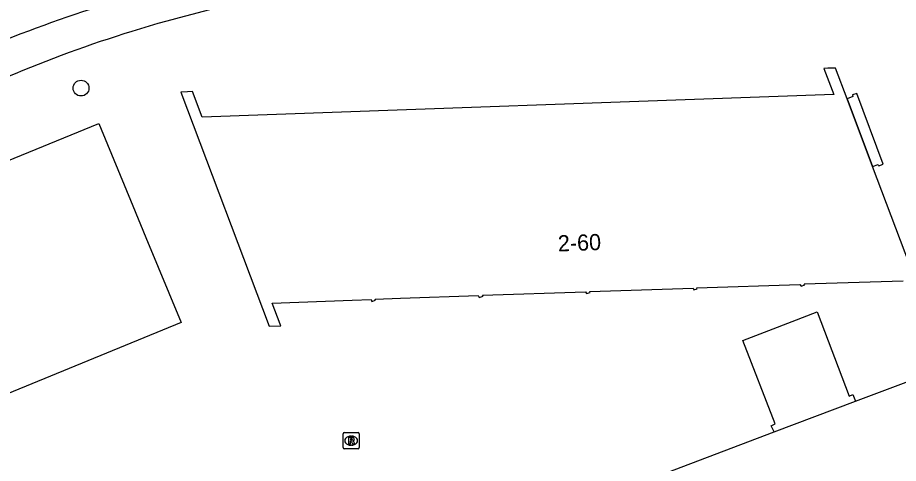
# Model space of a CAD drawing. Extents: x 159265 to 160143, y 383413 to 384319.
# Drawn here: x 159333.2 to 159387.8, y 383958.9 to 383986.4 of the extents above; entities that cross this region are included whole.
import ezdxf

# ---------------------------------------------------------------- set-up
doc = ezdxf.new("R2010")
doc.units = 0
for name, color, linetype in [('IMGEO_Boom', 7, 'Continuous'), ('IMGEO_Fietspad_gesloten', 7, 'Continuous'), ('IMGEO_Pand', 7, 'Continuous'), ('IMGEO_Pand_nummerreeks', 7, 'Continuous'), ('IMGEO_Pand_overbouw', 7, 'Continuous'), ('IMGEO_Parkeervlak_open', 7, 'Continuous'), ('IMGEO_Rioolput', 7, 'Continuous'), ('IMGEO_Voetpad_open', 7, 'Continuous')]:
    doc.layers.add(name, color=color, linetype=linetype)

msp = doc.modelspace()

# ---------------------------------------------------------------- linework, layer by layer
at = {"layer": 'IMGEO_Boom'}
msp.add_circle((159337.165, 383982.089), 0.489, dxfattribs=at)
at = {"layer": 'IMGEO_Fietspad_gesloten'}
msp.add_arc((159361.891, 383912.032), 78.726, 100.87793, 112.65912, dxfattribs=at)
at = {"layer": 'IMGEO_Pand'}
for points in [[(159386.168, 383977.233), (159384.598, 383981.432), (159383.868, 383983.324), (159383.394, 383983.314), (159383.152, 383983.309), (159383.776, 383981.694), (159344.657, 383980.291), (159344.057, 383981.886), (159343.762, 383981.866), (159343.332, 383981.838), (159348.803, 383967.363), (159349.526, 383967.378), (159349.487, 383967.48), (159348.997, 383968.777), (159353.942, 383968.964), (159355.119, 383969.009), (159355.172, 383968.884), (159355.397, 383968.968), (159355.373, 383969.033), (159356.946, 383969.085), (159361.755, 383969.243), (159361.812, 383969.126), (159362.048, 383969.218), (159362.023, 383969.283), (159368.403, 383969.478), (159368.464, 383969.373), (159368.676, 383969.433), (159368.659, 383969.491), (159375.055, 383969.714), (159375.094, 383969.602), (159375.312, 383969.667), (159375.291, 383969.734), (159381.671, 383969.934), (159381.739, 383969.835), (159381.973, 383969.915), (159381.936, 383969.972), (159388.067, 383970.169)], [(159320.908, 383972.792), (159338.27, 383979.904), (159340.375, 383974.803), (159341.184, 383972.842), (159343.357, 383967.576), (159326.017, 383960.471)], [(159389.349, 383968.834), (159386.168, 383977.233)], [(159380.083, 383960.815), (159379.898, 383961.186), (159380.135, 383961.305), (159378.135, 383966.476), (159379.752, 383967.096), (159381.185, 383967.645), (159382.735, 383968.24), (159384.72, 383963.03), (159384.942, 383963.121), (159385.106, 383962.718)], [(159380.083, 383960.815), (159385.106, 383962.718)]]:
    msp.add_lwpolyline(points, dxfattribs=at)
at = {"layer": 'IMGEO_Pand_overbouw'}
msp.add_lwpolyline([(159386.168, 383977.233), (159386.514, 383977.364), (159386.557, 383977.269), (159386.817, 383977.37), (159385.193, 383981.755), (159384.92, 383981.671), (159384.952, 383981.577), (159384.598, 383981.432)], close=True, dxfattribs=at)
at = {"layer": 'IMGEO_Parkeervlak_open'}
for points in [[(159385.106, 383962.718), (159399.026, 383967.927)], [(159335.499, 383939.052), (159333.905, 383943.27), (159354.442, 383951.073), (159380.083, 383960.815)]]:
    msp.add_lwpolyline(points, dxfattribs=at)
at = {"layer": 'IMGEO_Rioolput'}
for p, q in [((159353.386, 383959.843), (159353.386, 383960.695)), ((159353.461, 383960.769), (159354.313, 383960.769)), ((159353.874, 383960.549), (159353.899, 383960.549)), ((159354.387, 383960.695), (159354.387, 383959.843)), ((159354.313, 383959.769), (159353.461, 383959.769)), ((159353.897, 383959.989), (159353.872, 383959.989))]:
    msp.add_line(p, q, dxfattribs=at)
for points in [[(159353.386, 383959.843), (159353.386, 383960.695)], [(159353.461, 383960.769), (159354.313, 383960.769)], [(159353.975, 383960.467), (159353.723, 383960.469), (159353.723, 383960.069)], [(159353.901, 383960.388), (159353.847, 383960.388), (159353.847, 383960.307)], [(159353.847, 383960.307), (159353.899, 383960.307)], [(159354.387, 383960.695), (159354.387, 383959.843)], [(159354.313, 383959.769), (159353.461, 383959.769)], [(159353.723, 383960.069), (159353.847, 383960.069), (159353.847, 383960.231), (159353.858, 383960.231)], [(159353.905, 383960.202), (159353.976, 383960.069), (159354.116, 383960.069), (159354.051, 383960.195)]]:
    msp.add_lwpolyline(points, dxfattribs=at)
for centre, radius, start, end in [((159353.463, 383960.693), 0.0765, 91.552, 178.448), ((159353.463, 383960.693), 0.0765, 91.552, 178.448), ((159353.883, 383960.496), 0.19, 274.7715, 282.9687), ((159353.907, 383960.292), 0.0964, 77.0061, 93.1865), ((159353.921, 383960.349), 0.0378, 276.6634, 79.6772), ((159353.974, 383960.357), 0.109, 350.3612, 89.416), ((159353.972, 383960.357), 0.112, 277.5842, 350.9817), ((159354.311, 383960.693), 0.0765, 1.552, 88.448), ((159354.311, 383960.693), 0.0765, 1.552, 88.448), ((159353.463, 383959.845), 0.0765, 181.552, 268.448), ((159353.463, 383959.845), 0.0765, 181.552, 268.448), ((159353.857, 383960.178), 0.0533, 26.0293, 88.6989), ((159353.956, 383960.142), 0.108, 29.5134, 73.7905), ((159354.311, 383959.845), 0.0765, 271.552, 358.448), ((159354.311, 383959.845), 0.0765, 271.552, 358.448)]:
    msp.add_arc(centre, radius, start, end, dxfattribs=at)
for centre, major_axis, ratio, start_param, end_param in [((159353.873, 383960.269), (-0.387, 0.002), 0.722429, 4.712389, 7.853982), ((159353.898, 383960.269), (-0.39, 0.002), 0.717154, 1.570796, 4.712389)]:
    msp.add_ellipse(centre, major_axis=major_axis, ratio=ratio, start_param=start_param, end_param=end_param, dxfattribs=at)
at = {"layer": 'IMGEO_Voetpad_open'}
for centre, radius, start, end in [((159364.424, 383907.657), 81.585, 100.86844, 107.19479), ((159364.375, 383907.856), 81.38, 107.20351, 112.97767)]:
    msp.add_arc(centre, radius, start, end, dxfattribs=at)

# ---------------------------------------------------------------- texts
at = {"layer": 'IMGEO_Pand_nummerreeks'}
msp.add_text('2-60', height=1, rotation=2.0283, dxfattribs=at).set_placement((159366.698, 383971.975))
msp.add_text('2-60', height=1, rotation=2.0283, dxfattribs=at).set_placement((159366.698, 383971.975))

doc.saveas('drawing.dxf')
